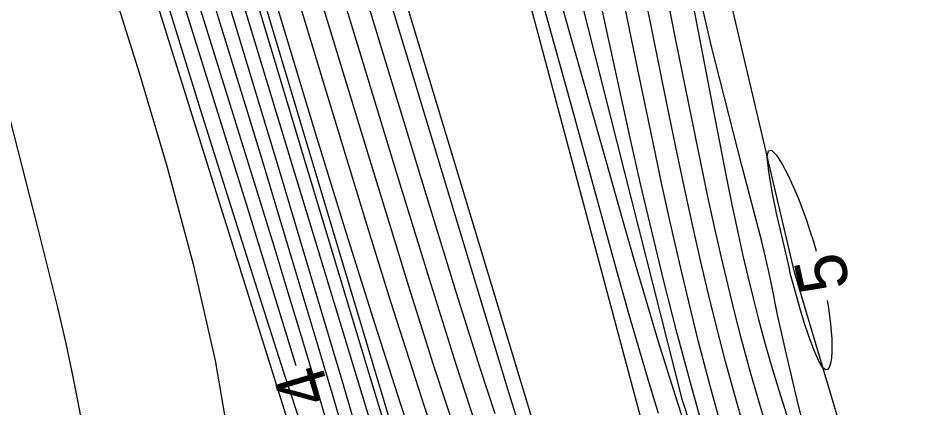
# Model space of a CAD drawing. Extents: x 2602990 to 2605851, y 618069 to 619180.
# Drawn here: x 2603692.99 to 2603729.11, y 618672.69 to 618688.12 of the extents above; entities that cross this region are included whole.
import ezdxf

# ---------------------------------------------------------------- set-up
doc = ezdxf.new("R2010")
doc.units = 0
for name, color, linetype in [('DTM Contours Major', 7, 'Continuous'), ('DTM Contours Minor', 7, 'Continuous'), ('DTM Contours Minor Text', 7, 'Continuous'), ('Exist DTM Crownline', 7, 'Continuous'), ('Exist Roads EOP', 7, 'Continuous'), ('PH Exist DTM Breakline', 7, 'Continuous')]:
    doc.layers.add(name, color=color, linetype=linetype)

msp = doc.modelspace()

# ---------------------------------------------------------------- linework, layer by layer
at = {"layer": 'DTM Contours Major'}
for points in [[(2603728.664, 618651.994), (2603728.065, 618653.548), (2603727.563, 618654.863), (2603726.967, 618656.449), (2603726.364, 618658.082), (2603725.759, 618659.749), (2603725.157, 618661.44), (2603724.564, 618663.142), (2603723.986, 618664.845), (2603723.44, 618666.494), (2603722.914, 618668.131), (2603722.411, 618669.753), (2603721.93, 618671.36), (2603721.475, 618672.948), (2603721.048, 618674.517), (2603720.7, 618675.855), (2603720.371, 618677.188), (2603720.054, 618678.528), (2603719.746, 618679.885), (2603719.443, 618681.27), (2603719.141, 618682.695), (2603718.731, 618684.677), (2603717.887, 618688.871)], [(2603698.949, 618688.566), (2603700.214, 618684.516), (2603701.437, 618680.624), (2603702.562, 618677.077), (2603703.534, 618674.061), (2603704.268, 618671.832)]]:
    msp.add_lwpolyline(points, dxfattribs=at)
at = {"layer": 'DTM Contours Minor'}
for points in [[(2603685.607, 618736.129), (2603688.184, 618727.694), (2603690.076, 618721.569), (2603691.778, 618716.069), (2603693.482, 618710.524), (2603695.365, 618704.307), (2603696.611, 618700.187), (2603697.259, 618698.062), (2603698.125, 618695.247), (2603699.923, 618689.444), (2603701.696, 618683.742), (2603703.127, 618679.102), (2603703.692, 618677.249), (2603704.225, 618675.487), (2603704.725, 618673.81), (2603705.194, 618672.213), (2603705.841, 618669.959), (2603705.979, 618669.464)], [(2603686.886, 618734.23), (2603688.246, 618729.729), (2603689.623, 618725.23), (2603691.619, 618718.751), (2603693.038, 618714.109), (2603694.556, 618709.073), (2603696.848, 618701.439), (2603697.615, 618698.904), (2603699.099, 618694.065), (2603702.047, 618684.513), (2603702.785, 618682.097), (2603703.508, 618679.712), (2603704.208, 618677.385), (2603704.877, 618675.143), (2603705.506, 618673.013), (2603706.355, 618670.09), (2603706.859, 618668.314), (2603707.333, 618666.595), (2603707.544, 618665.813)], [(2603690.435, 618733.519), (2603693.321, 618724.184), (2603696.788, 618712.893), (2603699.877, 618702.78), (2603702.335, 618694.675), (2603704.804, 618686.517), (2603705.823, 618683.17), (2603706.821, 618679.921), (2603707.762, 618676.897), (2603708.612, 618674.225), (2603709.091, 618672.757), (2603709.53, 618671.45), (2603709.94, 618670.268), (2603710.247, 618669.409), (2603710.823, 618667.842), (2603711.34, 618666.446), (2603711.572, 618665.801), (2603711.873, 618664.93), (2603712.147, 618664.083), (2603712.159, 618664.045)], [(2603689.646, 618733.085), (2603692.032, 618725.415), (2603694.292, 618718.096), (2603696.812, 618709.876), (2603699.244, 618701.889), (2603701.165, 618695.529), (2603703.552, 618687.612), (2603704.79, 618683.536), (2603705.999, 618679.609), (2603707.131, 618675.997), (2603708.142, 618672.872), (2603708.634, 618671.407), (2603709.086, 618670.107), (2603709.469, 618669.044), (2603709.829, 618668.076), (2603710.763, 618665.631), (2603711.141, 618664.618), (2603711.467, 618663.688), (2603711.757, 618662.804), (2603712.697, 618659.777)], [(2603685.977, 618732.601), (2603688.91, 618723.13), (2603691.939, 618713.378), (2603693.925, 618706.945), (2603696.39, 618698.891), (2603697.898, 618694.01), (2603702.082, 618680.599), (2603703.425, 618676.253), (2603703.999, 618674.36)], [(2603710.606, 618661.029), (2603710.353, 618661.865), (2603710.191, 618662.46), (2603710.095, 618662.883), (2603710.039, 618663.199), (2603709.997, 618663.475), (2603709.944, 618663.777), (2603709.795, 618664.418), (2603709.562, 618665.273), (2603709.255, 618666.328), (2603708.882, 618667.569), (2603706.883, 618674.119), (2603704.395, 618682.349), (2603700.277, 618696.067), (2603698.755, 618701.155), (2603696.315, 618709.358), (2603689.402, 618732.678)], [(2603713.328, 618670.721), (2603713.105, 618671.257), (2603713.036, 618671.447), (2603712.877, 618671.936), (2603712.361, 618673.599), (2603708.479, 618686.387), (2603702.666, 618705.501), (2603700.457, 618712.803), (2603698.2, 618720.285), (2603697.017, 618724.187), (2603695.859, 618727.979), (2603694.769, 618731.496)], [(2603688.642, 618730.674), (2603689.957, 618726.343), (2603692.025, 618719.578), (2603693.455, 618714.837), (2603697.092, 618702.665), (2603697.973, 618699.742), (2603699.182, 618695.771), (2603701.564, 618687.988), (2603702.424, 618685.153), (2603703.302, 618682.239), (2603705.023, 618676.477), (2603705.822, 618673.777), (2603706.881, 618670.162), (2603707.487, 618668.065), (2603708.038, 618666.112), (2603708.628, 618663.963), (2603708.872, 618663.058)], [(2603710.336, 618659.599), (2603709.975, 618660.811), (2603709.715, 618661.795), (2603709.529, 618662.612), (2603709.385, 618663.325), (2603709.256, 618663.996), (2603709.112, 618664.687), (2603708.916, 618665.499), (2603708.674, 618666.407), (2603708.386, 618667.414), (2603708.057, 618668.526), (2603703.191, 618684.549), (2603698.796, 618699.015), (2603697.321, 618703.927), (2603693.095, 618718.13), (2603691.745, 618722.642), (2603689.483, 618730.135)], [(2603710.473, 618671.347), (2603709.986, 618672.798), (2603709.457, 618674.424), (2603709.172, 618675.316), (2603708.487, 618677.493), (2603707.739, 618679.903), (2603706.947, 618682.483), (2603705.302, 618687.888), (2603701.245, 618701.255)], [(2603730.538, 618649.634), (2603729.079, 618653.546), (2603728.305, 618655.642), (2603727.479, 618657.902), (2603726.627, 618660.26), (2603725.776, 618662.65), (2603724.952, 618665.006), (2603724.18, 618667.261), (2603723.688, 618668.739), (2603723.23, 618670.148), (2603722.805, 618671.502), (2603722.41, 618672.813), (2603722.041, 618674.092), (2603721.696, 618675.352), (2603721.415, 618676.435), (2603721.145, 618677.526), (2603720.882, 618678.641), (2603720.621, 618679.793), (2603720.359, 618680.997), (2603720.091, 618682.268), (2603719.585, 618684.731), (2603719.053, 618687.388), (2603717.377, 618695.873)], [(2603720.363, 618671.116), (2603719.717, 618673.435), (2603719.132, 618675.627), (2603718.602, 618677.704), (2603718.118, 618679.679), (2603717.674, 618681.566), (2603717.263, 618683.376), (2603716.822, 618685.373), (2603715.22, 618692.772)], [(2603722.48, 618679.273), (2603721.694, 618682.29), (2603720.474, 618687.059), (2603719.181, 618692.659)], [(2603711.903, 618672.448), (2603711.32, 618674.256), (2603710.381, 618677.232), (2603709.188, 618681.096), (2603706.038, 618691.429)], [(2603719.263, 618691.233), (2603720.542, 618684.57), (2603721.102, 618681.72), (2603721.314, 618680.677), (2603721.52, 618679.7), (2603721.723, 618678.777), (2603721.927, 618677.892), (2603722.135, 618677.034), (2603722.352, 618676.189), (2603722.62, 618675.208), (2603722.908, 618674.208), (2603723.222, 618673.175), (2603723.566, 618672.089), (2603723.943, 618670.935), (2603724.36, 618669.696), (2603725.312, 618666.932), (2603726.379, 618663.906), (2603727.499, 618660.767), (2603731.093, 618650.799)], [(2603711.445, 618671.143), (2603710.923, 618672.701), (2603710.369, 618674.408), (2603709.766, 618676.306), (2603709.239, 618677.995), (2603708.078, 618681.762), (2603705.342, 618690.751)], [(2603729.473, 618647.414), (2603728.96, 618648.741), (2603726.648, 618654.609), (2603726.066, 618656.114), (2603725.669, 618657.16), (2603725.281, 618658.202), (2603724.9, 618659.248), (2603724.522, 618660.307), (2603724.146, 618661.387), (2603723.768, 618662.496), (2603723.182, 618664.267), (2603722.595, 618666.105), (2603722.015, 618667.989), (2603721.449, 618669.897), (2603720.905, 618671.809), (2603720.39, 618673.701), (2603719.975, 618675.305), (2603719.585, 618676.884), (2603719.215, 618678.444), (2603718.863, 618679.99), (2603718.525, 618681.527), (2603718.197, 618683.062), (2603717.581, 618686.026), (2603716.606, 618690.779)], [(2603696.741, 618689.285), (2603697.801, 618685.913), (2603698.895, 618682.219), (2603699.927, 618678.376), (2603700.802, 618674.56), (2603701.423, 618670.947)], [(2603713.849, 618688.502), (2603714.905, 618684.719), (2603716.726, 618678.127), (2603717.216, 618676.384), (2603717.632, 618674.939), (2603718.004, 618673.688), (2603718.379, 618672.475)], [(2603714.602, 618688.426), (2603716.136, 618683.034), (2603716.986, 618680.036), (2603717.421, 618678.523), (2603717.878, 618676.969), (2603718.365, 618675.35), (2603719.056, 618673.13), (2603719.57, 618671.528)], [(2603703.46, 618639.558), (2603702.212, 618643.849), (2603700.524, 618649.673), (2603699.993, 618651.486), (2603699.115, 618654.447), (2603698.293, 618657.196), (2603697.843, 618658.745), (2603697.417, 618660.291), (2603697.028, 618661.826), (2603696.69, 618663.342), (2603696.416, 618664.83), (2603696.26, 618665.898), (2603696.133, 618666.954), (2603695.914, 618669.054), (2603695.797, 618670.111), (2603695.657, 618671.181), (2603695.446, 618672.497), (2603695.189, 618673.846), (2603694.892, 618675.232), (2603694.56, 618676.662), (2603694.2, 618678.139), (2603693.816, 618679.669), (2603693.299, 618681.695), (2603692.216, 618685.884)], [(2603723.563, 618678.263), (2603723.285, 618679.45), (2603723.086, 618680.333), (2603722.897, 618681.241), (2603722.757, 618682.049), (2603722.702, 618682.631), (2603722.747, 618682.873), (2603722.868, 618682.887), (2603723.05, 618682.705), (2603723.275, 618682.36), (2603723.527, 618681.884), (2603723.792, 618681.309), (2603723.949, 618680.933), (2603724.102, 618680.538), (2603724.251, 618680.126), (2603724.394, 618679.702), (2603724.529, 618679.269), (2603724.637, 618678.892)], [(2603729.313, 618656.547), (2603725.78, 618666.541), (2603724.693, 618669.76), (2603723.887, 618673.007), (2603723.424, 618674.964), (2603723.248, 618675.739), (2603723.111, 618676.367), (2603723.014, 618676.837), (2603722.961, 618677.139), (2603722.78, 618678.015), (2603722.714, 618678.314), (2603722.619, 618678.714), (2603722.48, 618679.273)], [(2603725.074, 618676.942), (2603725.125, 618676.651), (2603725.211, 618676.001), (2603725.258, 618675.42), (2603725.265, 618674.926), (2603725.247, 618674.657), (2603725.211, 618674.441), (2603725.158, 618674.287), (2603725.09, 618674.201), (2603725.006, 618674.192), (2603724.909, 618674.266), (2603724.741, 618674.538), (2603724.554, 618674.963), (2603724.36, 618675.491), (2603724.169, 618676.07), (2603723.992, 618676.647), (2603723.748, 618677.507), (2603723.628, 618677.972), (2603723.563, 618678.263)]]:
    msp.add_lwpolyline(points, dxfattribs=at)
at = {"layer": 'Exist DTM Crownline'}
msp.add_spline([(2603233.488, 618380.754), (2603285.185, 618400.095), (2603335.457, 618418.629), (2603390.812, 618439.069), (2603440.087, 618457.325), (2603493.996, 618477.231), (2603542.655, 618495.301), (2603600.808, 618516.867), (2603653.659, 618536.362), (2603706.222, 618555.742), (2603764.811, 618577.593), (2603823.52, 618599.847), (2603878.564, 618620.56), (2603937.951, 618643.078), (2603997.369, 618665.789), (2604036.209, 618680.665), (2604055.311, 618688.017)], degree=3, dxfattribs=at)
at = {"layer": 'Exist Roads EOP'}
msp.add_spline([(2603230.17, 618389.98), (2603282.929, 618409.597), (2603332.773, 618427.868), (2603388.167, 618448.413), (2603437.203, 618466.721), (2603490.778, 618486.527), (2603539.039, 618504.558), (2603597.451, 618526.156), (2603651.053, 618545.972), (2603705.208, 618566.084), (2603762.02, 618587.183), (2603820.334, 618609.162), (2603876.341, 618629.99), (2603934.909, 618652.28), (2603996.409, 618675.568), (2604033.216, 618689.957), (2604052.01, 618697.199)], degree=3, dxfattribs=at)
at = {"layer": 'PH Exist DTM Breakline'}
for points in [[(2603740.721, 618580.462), (2603743.569, 618585.707), (2603745.367, 618590.394), (2603745.968, 618596.178), (2603746.213, 618600.624), (2603742.35, 618614.727), (2603732.327, 618649.349), (2603723.779, 618678.063), (2603708.215, 618744.099), (2603707.858, 618749.354), (2603708.238, 618755.061), (2603710.212, 618763.823), (2603713.612, 618770.972), (2603717.092, 618777.529), (2603722.485, 618784.846)], [(2603694.236, 618761.688), (2603696.339, 618758.714), (2603697.786, 618755.313), (2603699.555, 618750.087), (2603701.551, 618743.214), (2603719.318, 618673.027), (2603724.007, 618658.781), (2603728.272, 618644.889), (2603730.819, 618637.094), (2603733.79, 618626.275), (2603735.965, 618622.193), (2603738.21, 618617.242), (2603739.916, 618612.255), (2603740.698, 618609.356), (2603741.419, 618606.576), (2603742.132, 618604.546), (2603741.508, 618601.391), (2603741.24, 618599.912)], [(2603693.594, 618757.991), (2603696.953, 618749.447), (2603699.128, 618743.035), (2603700.938, 618734.86), (2603717.655, 618672.358), (2603723.355, 618654.1), (2603726.943, 618644.229)], [(2603735.491, 618597.815), (2603732.696, 618603.929), (2603726.626, 618618.339), (2603718.375, 618639.98), (2603710.922, 618662.709), (2603708.255, 618670.443), (2603687.347, 618740.115), (2603685.716, 618746.452), (2603684.091, 618752.279), (2603683.221, 618754.937)], [(2603726.05, 618605.901), (2603719.717, 618622.377), (2603713.246, 618640.38), (2603709.228, 618653.705), (2603704.428, 618669.809), (2603682.683, 618739.201)], [(2603693.708, 618737.198), (2603713.581, 618671.562), (2603716.704, 618663.173), (2603717.422, 618658.055), (2603718.661, 618654.532), (2603721.209, 618646.677), (2603722.847, 618642.348), (2603726.224, 618635.402), (2603728.484, 618629.132), (2603731.359, 618621.43), (2603732.144, 618618.291), (2603733.34, 618615.967), (2603735.927, 618609.911), (2603736.449, 618606.169), (2603737.796, 618603.756)]]:
    msp.add_lwpolyline(points, dxfattribs=at)

# ---------------------------------------------------------------- texts
at = {"layer": 'DTM Contours Minor Text'}
for s, rotation, p in [('5', 102.6106, (2603725.998, 618677.503)), ('4', 106.6184, (2603705.433, 618673.062))]:
    msp.add_text(s, height=2, rotation=rotation, dxfattribs=at).set_placement(p)

doc.saveas('drawing.dxf')
